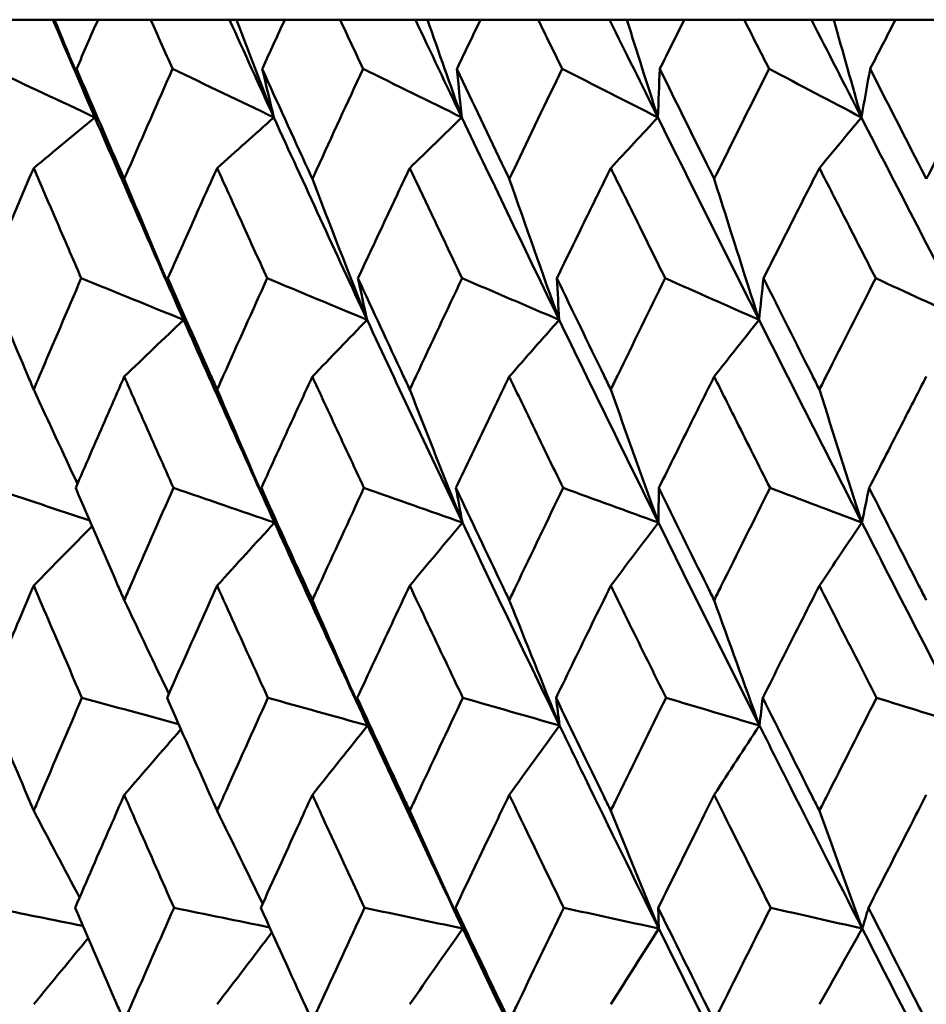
# Model space of a CAD drawing. Header units: millimetres. Extents: x 113 to 2969, y 62 to 2427.
# Tile 280 of 318: x 2035.59 to 2040.38, y 147.13 to 152.33. Entities that reach past the tile are written whole.
import ezdxf

# ---------------------------------------------------------------- set-up
doc = ezdxf.new("R2010")
doc.units = ezdxf.units.MM
doc.header["$LTSCALE"] = 12
doc.layers.add('Widoczne (ISO)', color=7, linetype='Continuous', lineweight=50)

msp = doc.modelspace()

# ---------------------------------------------------------------- linework, layer by layer
at = {"layer": 'Widoczne (ISO)'}
for p, q in [((2035.3354, 152.3297), (2035.7691, 152.3297)), ((2035.7691, 152.3297), (2035.7782, 152.3297)), ((2035.7782, 152.3297), (2036.0074, 152.3297)), ((2036.2853, 152.3297), (2036.0074, 152.3297)), ((2036.2853, 152.3297), (2036.7016, 152.3297)), ((2036.7016, 152.3297), (2036.7383, 152.3297)), ((2036.7383, 152.3297), (2036.9932, 152.3297)), ((2037.285, 152.3297), (2036.9932, 152.3297)), ((2037.285, 152.3297), (2037.6823, 152.3297)), ((2037.6823, 152.3297), (2037.7463, 152.3297)), ((2037.7463, 152.3297), (2038.026, 152.3297)), ((2038.3305, 152.3297), (2038.026, 152.3297)), ((2038.3305, 152.3297), (2038.7072, 152.3297)), ((2038.7072, 152.3297), (2038.7983, 152.3297)), ((2038.7983, 152.3297), (2039.1016, 152.3297)), ((2039.4176, 152.3297), (2039.1016, 152.3297)), ((2039.4176, 152.3297), (2039.7724, 152.3297)), ((2039.7724, 152.3297), (2039.8901, 152.3297)), ((2039.8901, 152.3297), (2040.2159, 152.3297)), ((2040.5422, 152.3297), (2040.2159, 152.3297))]:
    msp.add_line(p, q, dxfattribs=at)
msp.add_circle((2048.8943, 112.3297), 50, dxfattribs=at)
for points in [[(2035.991, 151.8142), (2035.9165, 151.9861), (2035.8426, 152.1579), (2035.7691, 152.3297)], [(2035.7782, 152.3297), (2035.8488, 152.1576), (2035.9197, 151.9858), (2035.991, 151.8142)], [(2036.9354, 151.8142), (2036.8571, 151.9861), (2036.7791, 152.1579), (2036.7016, 152.3297)], [(2036.7383, 152.3297), (2036.8037, 152.1576), (2036.8694, 151.9858), (2036.9354, 151.8142)], [(2037.9271, 151.8142), (2037.8451, 151.9861), (2037.7635, 152.1579), (2037.6823, 152.3297)], [(2037.7463, 152.3297), (2037.8063, 152.1576), (2037.8665, 151.9858), (2037.9271, 151.8142)], [(2038.962, 151.8142), (2038.8768, 151.9861), (2038.7918, 152.1579), (2038.7072, 152.3297)], [(2038.7983, 152.3297), (2038.8526, 152.1576), (2038.9072, 151.9858), (2038.962, 151.8142)], [(2040.0362, 151.8142), (2039.9479, 151.9861), (2039.86, 152.1579), (2039.7724, 152.3297)], [(2039.8901, 152.3297), (2039.9386, 152.1576), (2039.9873, 151.9858), (2040.0362, 151.8142)], [(2035.991, 151.8142), (2035.809, 151.8996), (2035.627, 151.985), (2035.4449, 152.0704)], [(2035.991, 151.8142), (2035.9586, 151.8996), (2035.9263, 151.985), (2035.8942, 152.0704)], [(2036.9354, 151.8142), (2036.7573, 151.8996), (2036.5791, 151.985), (2036.4009, 152.0704)], [(2036.9354, 151.8142), (2036.9149, 151.8996), (2036.8945, 151.985), (2036.8742, 152.0704)], [(2037.9271, 151.8142), (2037.7535, 151.8996), (2037.5799, 151.985), (2037.4062, 152.0704)], [(2037.9271, 151.8142), (2037.9185, 151.8996), (2037.91, 151.985), (2037.9016, 152.0704)], [(2038.962, 151.8142), (2038.7937, 151.8996), (2038.6253, 151.985), (2038.4569, 152.0704)], [(2038.962, 151.8142), (2038.9654, 151.8996), (2038.9688, 151.985), (2038.9724, 152.0704)], [(2040.0362, 151.8142), (2039.8737, 151.8996), (2039.7112, 151.985), (2039.5487, 152.0704)], [(2040.0362, 151.8142), (2040.0515, 151.8996), (2040.0668, 151.985), (2040.0823, 152.0704)], [(2035.6681, 151.5471), (2035.7757, 151.6362), (2035.8833, 151.7253), (2035.991, 151.8142)], [(2036.459, 150.7462), (2036.3011, 151.1023), (2036.1451, 151.4584), (2035.991, 151.8142)], [(2036.6362, 151.5471), (2036.7359, 151.6362), (2036.8356, 151.7253), (2036.9354, 151.8142)], [(2037.4274, 150.7462), (2037.2617, 151.1023), (2037.0977, 151.4584), (2036.9354, 151.8142)], [(2037.6526, 151.5471), (2037.7441, 151.6362), (2037.8356, 151.7253), (2037.9271, 151.8142)], [(2038.4411, 150.7462), (2038.2682, 151.1023), (2038.0968, 151.4584), (2037.9271, 151.8142)], [(2038.7135, 151.5471), (2038.7963, 151.6362), (2038.8791, 151.7253), (2038.962, 151.8142)], [(2039.496, 150.7462), (2039.3166, 151.1023), (2039.1386, 151.4584), (2038.962, 151.8142)], [(2039.8145, 151.5471), (2039.8884, 151.6362), (2039.9622, 151.7253), (2040.0362, 151.8142)], [(2040.5879, 150.7462), (2040.4028, 151.1023), (2040.2188, 151.4584), (2040.0362, 151.8142)], [(2036.1458, 151.4894), (2036.2496, 151.241), (2036.354, 150.9932), (2036.459, 150.7462)], [(2037.1386, 151.4894), (2037.2343, 151.241), (2037.3306, 150.9932), (2037.4274, 150.7462)], [(2038.1778, 151.4894), (2038.265, 151.241), (2038.3528, 150.9932), (2038.4411, 150.7462)], [(2039.2592, 151.4894), (2039.3377, 151.241), (2039.4166, 150.9932), (2039.496, 150.7462)], [(2036.459, 150.7462), (2036.279, 150.8193), (2036.099, 150.8925), (2035.919, 150.9657)], [(2036.459, 150.7462), (2036.4311, 150.8193), (2036.4032, 150.8925), (2036.3754, 150.9657)], [(2037.4274, 150.7462), (2037.2517, 150.8193), (2037.076, 150.8925), (2036.9003, 150.9657)], [(2037.4274, 150.7462), (2037.4114, 150.8193), (2037.3954, 150.8925), (2037.3795, 150.9657)], [(2038.4411, 150.7462), (2038.2704, 150.8193), (2038.0996, 150.8925), (2037.9289, 150.9657)], [(2038.4411, 150.7462), (2038.437, 150.8193), (2038.433, 150.8925), (2038.429, 150.9657)], [(2039.496, 150.7462), (2039.3309, 150.8193), (2039.1658, 150.8925), (2039.0008, 150.9657)], [(2039.496, 150.7462), (2039.5038, 150.8193), (2039.5118, 150.8925), (2039.5198, 150.9657)], [(2040.5879, 150.7462), (2040.4292, 150.8193), (2040.2705, 150.8925), (2040.1117, 150.9657)], [(2036.1458, 150.4467), (2036.2502, 150.5466), (2036.3546, 150.6465), (2036.459, 150.7462)], [(2036.9389, 149.6763), (2036.7771, 150.033), (2036.6171, 150.3896), (2036.459, 150.7462)], [(2037.1386, 150.4467), (2037.2348, 150.5466), (2037.3311, 150.6465), (2037.4274, 150.7462)], [(2037.9303, 149.6763), (2037.761, 150.033), (2037.5933, 150.3896), (2037.4274, 150.7462)], [(2038.1778, 150.4467), (2038.2655, 150.5466), (2038.3533, 150.6465), (2038.4411, 150.7462)], [(2038.9649, 149.6763), (2038.7888, 150.033), (2038.6141, 150.3896), (2038.4411, 150.7462)], [(2039.2592, 150.4467), (2039.3381, 150.5466), (2039.417, 150.6465), (2039.496, 150.7462)], [(2040.0388, 149.6763), (2039.8565, 150.033), (2039.6755, 150.3896), (2039.496, 150.7462)], [(2035.6681, 150.3784), (2035.7448, 150.2123), (2035.8218, 150.0464), (2035.899, 149.8809)], [(2036.6362, 150.3784), (2036.7366, 150.1438), (2036.8375, 149.9097), (2036.9389, 149.6763)], [(2037.6526, 150.3784), (2037.7447, 150.1438), (2037.8373, 149.9097), (2037.9303, 149.6763)], [(2038.7135, 150.3784), (2038.7969, 150.1438), (2038.8807, 149.9097), (2038.9649, 149.6763)], [(2039.8145, 150.3784), (2039.8889, 150.1438), (2039.9636, 149.9097), (2040.0388, 149.6763)], [(2035.9639, 149.6867), (2035.7924, 149.7442), (2035.6209, 149.8017), (2035.4494, 149.8592)], [(2036.9389, 149.6763), (2036.7612, 149.7373), (2036.5834, 149.7983), (2036.4056, 149.8592)], [(2036.9389, 149.6763), (2036.9157, 149.7373), (2036.8925, 149.7983), (2036.8694, 149.8592)], [(2037.9303, 149.6763), (2037.7573, 149.7373), (2037.5842, 149.7983), (2037.4111, 149.8592)], [(2037.9303, 149.6763), (2037.919, 149.7373), (2037.9078, 149.7983), (2037.8966, 149.8592)], [(2038.9649, 149.6763), (2038.7973, 149.7373), (2038.6297, 149.7983), (2038.462, 149.8592)], [(2038.9649, 149.6763), (2038.9656, 149.7373), (2038.9664, 149.7983), (2038.9672, 149.8592)], [(2040.0388, 149.6763), (2039.8772, 149.7373), (2039.7156, 149.7983), (2039.554, 149.8592)], [(2040.0388, 149.6763), (2040.0515, 149.7373), (2040.0642, 149.7983), (2040.077, 149.8592)], [(2036.6362, 149.3439), (2036.737, 149.4549), (2036.838, 149.5657), (2036.9389, 149.6763)], [(2037.4302, 148.6056), (2037.2647, 148.9624), (2037.1009, 149.3194), (2036.9389, 149.6763)], [(2037.6526, 149.3439), (2037.7451, 149.4549), (2037.8377, 149.5657), (2037.9303, 149.6763)], [(2038.4436, 148.6056), (2038.2709, 148.9624), (2038.0998, 149.3194), (2037.9303, 149.6763)], [(2038.7135, 149.3439), (2038.7973, 149.4549), (2038.8811, 149.5657), (2038.9649, 149.6763)], [(2039.4983, 148.6056), (2039.319, 148.9624), (2039.1412, 149.3194), (2038.9649, 149.6763)], [(2039.8145, 149.3439), (2039.8892, 149.4549), (2039.964, 149.5657), (2040.0388, 149.6763)], [(2040.59, 148.6056), (2040.405, 148.9624), (2040.2212, 149.3194), (2040.0388, 149.6763)], [(2035.6681, 149.3439), (2035.7708, 149.4487), (2035.8736, 149.5532), (2035.9764, 149.6577)], [(2036.1458, 149.2669), (2036.2241, 149.1022), (2036.3025, 148.9377), (2036.3813, 148.7736)], [(2037.1386, 149.2669), (2037.2354, 149.0459), (2037.3326, 148.8255), (2037.4302, 148.6056)], [(2038.1778, 149.2669), (2038.266, 149.0459), (2038.3546, 148.8255), (2038.4436, 148.6056)], [(2039.2592, 149.2669), (2039.3385, 149.0459), (2039.4182, 148.8255), (2039.4983, 148.6056)], [(2036.4327, 148.6136), (2036.2627, 148.6596), (2036.0927, 148.7057), (2035.9227, 148.7518)], [(2037.4302, 148.6056), (2037.2549, 148.6543), (2037.0796, 148.703), (2036.9042, 148.7518)], [(2037.4302, 148.6056), (2037.412, 148.6543), (2037.3937, 148.703), (2037.3755, 148.7518)], [(2038.4436, 148.6056), (2038.2734, 148.6543), (2038.1032, 148.703), (2037.933, 148.7518)], [(2038.4436, 148.6056), (2038.4373, 148.6543), (2038.4311, 148.703), (2038.4248, 148.7518)], [(2039.4983, 148.6056), (2039.3339, 148.6543), (2039.1694, 148.703), (2039.005, 148.7518)], [(2039.4983, 148.6056), (2039.504, 148.6543), (2039.5097, 148.703), (2039.5155, 148.7518)], [(2040.59, 148.6056), (2040.432, 148.6543), (2040.2741, 148.703), (2040.1161, 148.7518)], [(2036.1458, 148.2397), (2036.2455, 148.3553), (2036.3452, 148.4706), (2036.4449, 148.5858)], [(2037.1386, 148.2397), (2037.2357, 148.3619), (2037.333, 148.4838), (2037.4302, 148.6056)], [(2038.1778, 148.2397), (2038.2663, 148.3619), (2038.3549, 148.4838), (2038.4436, 148.6056)], [(2039.2592, 148.2397), (2039.3388, 148.3619), (2039.4185, 148.4838), (2039.4983, 148.6056)], [(2035.6681, 148.156), (2035.7485, 148.0032), (2035.8292, 147.8507), (2035.9101, 147.6984)], [(2036.6362, 148.156), (2036.716, 147.9924), (2036.796, 147.8292), (2036.8763, 147.6663)], [(2037.6526, 148.156), (2037.7455, 147.9484), (2037.8388, 147.7413), (2037.9325, 147.5347)], [(2038.7135, 148.156), (2038.7976, 147.9484), (2038.8821, 147.7413), (2038.9669, 147.5347)], [(2039.8145, 148.156), (2039.8895, 147.9484), (2039.9649, 147.7413), (2040.0405, 147.5347)], [(2035.9278, 147.5487), (2035.7693, 147.5805), (2035.6108, 147.6124), (2035.4522, 147.6442)], [(2036.9133, 147.5405), (2036.7451, 147.5751), (2036.5768, 147.6096), (2036.4086, 147.6442)], [(2037.9325, 147.5347), (2037.7597, 147.5712), (2037.587, 147.6077), (2037.4143, 147.6442)], [(2037.9325, 147.5347), (2037.9194, 147.5712), (2037.9064, 147.6077), (2037.8933, 147.6442)], [(2038.9669, 147.5347), (2038.7997, 147.5712), (2038.6325, 147.6077), (2038.4653, 147.6442)], [(2038.9669, 147.5347), (2038.9659, 147.5712), (2038.9648, 147.6077), (2038.9638, 147.6442)], [(2040.0405, 147.5347), (2039.8795, 147.5712), (2039.7185, 147.6077), (2039.5574, 147.6442)], [(2040.0405, 147.5347), (2040.0515, 147.5712), (2040.0625, 147.6077), (2040.0735, 147.6442)], [(2037.6526, 147.135), (2037.7458, 147.2684), (2037.8391, 147.4017), (2037.9325, 147.5347)], [(2038.4452, 146.4646), (2038.2725, 146.8213), (2038.1016, 147.178), (2037.9325, 147.5347)], [(2038.7135, 147.135), (2038.7979, 147.2684), (2038.8823, 147.4017), (2038.9669, 147.5347)], [(2039.4996, 146.4646), (2039.3204, 146.8213), (2039.1428, 147.178), (2038.9669, 147.5347)], [(2039.8145, 147.135), (2039.8898, 147.2684), (2039.9651, 147.4017), (2040.0405, 147.5347)], [(2040.5912, 146.4646), (2040.4062, 146.8213), (2040.2226, 147.178), (2040.0405, 147.5347)], [(2035.6681, 147.135), (2035.7638, 147.2516), (2035.8597, 147.368), (2035.9556, 147.4843)], [(2036.6362, 147.135), (2036.7325, 147.2615), (2036.8289, 147.3878), (2036.9253, 147.5139)]]:
    msp.add_open_spline(points, degree=3, dxfattribs=at)
for points, knots in [([(2036.0074, 152.3297), (2035.9698, 152.2438), (2035.9323, 152.1579), (2035.8946, 152.0715), (2035.8944, 152.0709), (2035.8942, 152.0704)], [0, 0, 0, 0, 0.02969567, 0.02969567, 0.02988021, 0.02988021, 0.02988021, 0.02988021]), ([(2036.4009, 152.0704), (2036.4007, 152.0709), (2036.4005, 152.0715), (2036.3618, 152.1579), (2036.3235, 152.2438), (2036.2853, 152.3297)], [0.02951568, 0.02951568, 0.02951568, 0.02951568, 0.02969929, 0.02969929, 0.05939589, 0.05939589, 0.05939589, 0.05939589]), ([(2036.9932, 152.3297), (2036.9536, 152.2438), (2036.9142, 152.1579), (2036.8746, 152.0715), (2036.8744, 152.0709), (2036.8742, 152.0704)], [0, 0, 0, 0, 0.02969567, 0.02969567, 0.02988021, 0.02988021, 0.02988021, 0.02988021]), ([(2037.4062, 152.0704), (2037.406, 152.0709), (2037.4057, 152.0715), (2037.3652, 152.1579), (2037.325, 152.2438), (2037.285, 152.3297)], [0.02951568, 0.02951568, 0.02951568, 0.02951568, 0.02969929, 0.02969929, 0.05939589, 0.05939589, 0.05939589, 0.05939589]), ([(2038.026, 152.3297), (2037.9846, 152.2438), (2037.9434, 152.1579), (2037.9021, 152.0715), (2037.9018, 152.0709), (2037.9016, 152.0704)], [0, 0, 0, 0, 0.02969567, 0.02969567, 0.02988021, 0.02988021, 0.02988021, 0.02988021]), ([(2038.4569, 152.0704), (2038.4566, 152.0709), (2038.4564, 152.0715), (2038.4141, 152.1579), (2038.3723, 152.2438), (2038.3305, 152.3297)], [0.02951568, 0.02951568, 0.02951568, 0.02951568, 0.02969929, 0.02969929, 0.05939589, 0.05939589, 0.05939589, 0.05939589]), ([(2039.1016, 152.3297), (2039.0587, 152.2438), (2039.0159, 152.1579), (2038.9729, 152.0715), (2038.9726, 152.0709), (2038.9724, 152.0704)], [0, 0, 0, 0, 0.02969567, 0.02969567, 0.02988021, 0.02988021, 0.02988021, 0.02988021]), ([(2039.5487, 152.0704), (2039.5484, 152.0709), (2039.5482, 152.0715), (2039.5044, 152.1579), (2039.461, 152.2438), (2039.4176, 152.3297)], [0.02951568, 0.02951568, 0.02951568, 0.02951568, 0.02969929, 0.02969929, 0.05939589, 0.05939589, 0.05939589, 0.05939589]), ([(2040.2159, 152.3297), (2040.1716, 152.2438), (2040.1273, 152.1579), (2040.0829, 152.0715), (2040.0826, 152.0709), (2040.0823, 152.0704)], [0, 0, 0, 0, 0.02969567, 0.02969567, 0.02988021, 0.02988021, 0.02988021, 0.02988021]), ([(2035.8942, 152.0704), (2035.9705, 151.8931), (2036.0472, 151.7157), (2036.1316, 151.5221), (2036.1387, 151.5057), (2036.1458, 151.4894)], [0.0297954, 0.0297954, 0.0297954, 0.0297954, 0.09092493, 0.09092493, 0.09655955, 0.09655955, 0.09655955, 0.09655955]), ([(2036.1458, 151.4894), (2036.1529, 151.5056), (2036.16, 151.5218), (2036.2445, 151.7155), (2036.3225, 151.893), (2036.4009, 152.0704)], [0.0853813, 0.0853813, 0.0853813, 0.0853813, 0.09097809, 0.09097809, 0.15214536, 0.15214536, 0.15214536, 0.15214536]), ([(2036.8742, 152.0704), (2036.9544, 151.8931), (2037.0351, 151.7157), (2037.1236, 151.5221), (2037.1311, 151.5057), (2037.1386, 151.4894)], [0.0297954, 0.0297954, 0.0297954, 0.0297954, 0.09092493, 0.09092493, 0.09655955, 0.09655955, 0.09655955, 0.09655955]), ([(2037.1386, 151.4894), (2037.146, 151.5056), (2037.1535, 151.5218), (2037.2422, 151.7155), (2037.324, 151.893), (2037.4062, 152.0704)], [0.0853813, 0.0853813, 0.0853813, 0.0853813, 0.09097809, 0.09097809, 0.15214536, 0.15214536, 0.15214536, 0.15214536]), ([(2037.9016, 152.0704), (2037.9854, 151.8931), (2038.0697, 151.7157), (2038.1622, 151.5221), (2038.17, 151.5057), (2038.1778, 151.4894)], [0.0297954, 0.0297954, 0.0297954, 0.0297954, 0.09092493, 0.09092493, 0.09655955, 0.09655955, 0.09655955, 0.09655955]), ([(2038.1778, 151.4894), (2038.1855, 151.5056), (2038.1933, 151.5218), (2038.2859, 151.7155), (2038.3712, 151.893), (2038.4569, 152.0704)], [0.0853813, 0.0853813, 0.0853813, 0.0853813, 0.09097809, 0.09097809, 0.15214536, 0.15214536, 0.15214536, 0.15214536]), ([(2038.9724, 152.0704), (2039.0595, 151.8931), (2039.1471, 151.7157), (2039.243, 151.5221), (2039.2511, 151.5057), (2039.2592, 151.4894)], [0.0297954, 0.0297954, 0.0297954, 0.0297954, 0.09092493, 0.09092493, 0.09655955, 0.09655955, 0.09655955, 0.09655955]), ([(2039.2592, 151.4894), (2039.2673, 151.5056), (2039.2753, 151.5218), (2039.3715, 151.7155), (2039.4599, 151.893), (2039.5487, 152.0704)], [0.0853813, 0.0853813, 0.0853813, 0.0853813, 0.09097809, 0.09097809, 0.15214536, 0.15214536, 0.15214536, 0.15214536]), ([(2040.0823, 152.0704), (2040.1725, 151.8931), (2040.2629, 151.7157), (2040.362, 151.5221), (2040.3704, 151.5057), (2040.3787, 151.4894)], [0.0297954, 0.0297954, 0.0297954, 0.0297954, 0.09092493, 0.09092493, 0.09655955, 0.09655955, 0.09655955, 0.09655955]), ([(2040.3787, 151.4894), (2040.387, 151.5056), (2040.3954, 151.5218), (2040.4946, 151.7155), (2040.5858, 151.893), (2040.6774, 152.0704)], [0.0853813, 0.0853813, 0.0853813, 0.0853813, 0.09097809, 0.09097809, 0.15214536, 0.15214536, 0.15214536, 0.15214536]), ([(2035.6681, 151.5471), (2035.6299, 151.4582), (2035.592, 151.3693), (2035.5095, 151.1755), (2035.465, 151.0706), (2035.4208, 150.9657)], [0.03078053, 0.03078053, 0.03078053, 0.03078053, 0.06149921, 0.06149921, 0.09773041, 0.09773041, 0.09773041, 0.09773041]), ([(2035.919, 150.9657), (2035.8735, 151.0706), (2035.8281, 151.1755), (2035.7445, 151.3692), (2035.7062, 151.4581), (2035.6681, 151.5471)], [0.02528165, 0.02528165, 0.02528165, 0.02528165, 0.06150593, 0.06150593, 0.09223152, 0.09223152, 0.09223152, 0.09223152]), ([(2036.6362, 151.5471), (2036.596, 151.4582), (2036.556, 151.3693), (2036.469, 151.1755), (2036.4221, 151.0706), (2036.3754, 150.9657)], [0.03078053, 0.03078053, 0.03078053, 0.03078053, 0.06149921, 0.06149921, 0.09773041, 0.09773041, 0.09773041, 0.09773041]), ([(2036.9003, 150.9657), (2036.8524, 151.0706), (2036.8046, 151.1755), (2036.7166, 151.3692), (2036.6763, 151.4581), (2036.6362, 151.5471)], [0.02528165, 0.02528165, 0.02528165, 0.02528165, 0.06150593, 0.06150593, 0.09223152, 0.09223152, 0.09223152, 0.09223152]), ([(2037.6526, 151.5471), (2037.6106, 151.4582), (2037.5687, 151.3693), (2037.4776, 151.1755), (2037.4285, 151.0706), (2037.3795, 150.9657)], [0.03078053, 0.03078053, 0.03078053, 0.03078053, 0.06149921, 0.06149921, 0.09773041, 0.09773041, 0.09773041, 0.09773041]), ([(2037.9289, 150.9657), (2037.8788, 151.0706), (2037.8289, 151.1755), (2037.7368, 151.3692), (2037.6947, 151.4581), (2037.6526, 151.5471)], [0.02528165, 0.02528165, 0.02528165, 0.02528165, 0.06150593, 0.06150593, 0.09223152, 0.09223152, 0.09223152, 0.09223152]), ([(2038.7135, 151.5471), (2038.6697, 151.4582), (2038.6261, 151.3693), (2038.5312, 151.1755), (2038.48, 151.0706), (2038.429, 150.9657)], [0.03078053, 0.03078053, 0.03078053, 0.03078053, 0.06149921, 0.06149921, 0.09773041, 0.09773041, 0.09773041, 0.09773041]), ([(2039.0008, 150.9657), (2038.9487, 151.0706), (2038.8968, 151.1755), (2038.8011, 151.3692), (2038.7572, 151.4581), (2038.7135, 151.5471)], [0.02528165, 0.02528165, 0.02528165, 0.02528165, 0.06150593, 0.06150593, 0.09223152, 0.09223152, 0.09223152, 0.09223152]), ([(2039.8145, 151.5471), (2039.7692, 151.4582), (2039.724, 151.3693), (2039.6258, 151.1755), (2039.5727, 151.0706), (2039.5198, 150.9657)], [0.03078053, 0.03078053, 0.03078053, 0.03078053, 0.06149921, 0.06149921, 0.09773041, 0.09773041, 0.09773041, 0.09773041]), ([(2040.1117, 150.9657), (2040.0579, 151.0706), (2040.0042, 151.1755), (2039.9052, 151.3692), (2039.8598, 151.4581), (2039.8145, 151.5471)], [0.02528165, 0.02528165, 0.02528165, 0.02528165, 0.06150593, 0.06150593, 0.09223152, 0.09223152, 0.09223152, 0.09223152]), ([(2035.4208, 150.9657), (2035.4925, 150.7942), (2035.5646, 150.6227), (2035.6475, 150.4269), (2035.6578, 150.4026), (2035.6681, 150.3784)], [0.02983351, 0.02983351, 0.02983351, 0.02983351, 0.0889495, 0.0889495, 0.09731113, 0.09731113, 0.09731113, 0.09731113]), ([(2035.6681, 150.3784), (2035.6783, 150.4025), (2035.6886, 150.4267), (2035.7718, 150.6225), (2035.8452, 150.7941), (2035.919, 150.9657)], [0.0806421, 0.0806421, 0.0806421, 0.0806421, 0.08897282, 0.08897282, 0.14811965, 0.14811965, 0.14811965, 0.14811965]), ([(2036.3754, 150.9657), (2036.4511, 150.7942), (2036.5272, 150.6227), (2036.6145, 150.4269), (2036.6253, 150.4026), (2036.6362, 150.3784)], [0.02983351, 0.02983351, 0.02983351, 0.02983351, 0.0889495, 0.0889495, 0.09731113, 0.09731113, 0.09731113, 0.09731113]), ([(2036.6362, 150.3784), (2036.647, 150.4025), (2036.6578, 150.4267), (2036.7454, 150.6225), (2036.8226, 150.7941), (2036.9003, 150.9657)], [0.0806421, 0.0806421, 0.0806421, 0.0806421, 0.08897282, 0.08897282, 0.14811965, 0.14811965, 0.14811965, 0.14811965]), ([(2037.3795, 150.9657), (2037.4588, 150.7942), (2037.5385, 150.6227), (2037.63, 150.4269), (2037.6413, 150.4026), (2037.6526, 150.3784)], [0.02983351, 0.02983351, 0.02983351, 0.02983351, 0.0889495, 0.0889495, 0.09731113, 0.09731113, 0.09731113, 0.09731113]), ([(2037.6526, 150.3784), (2037.6639, 150.4025), (2037.6753, 150.4267), (2037.7669, 150.6225), (2037.8477, 150.7941), (2037.9289, 150.9657)], [0.0806421, 0.0806421, 0.0806421, 0.0806421, 0.08897282, 0.08897282, 0.14811965, 0.14811965, 0.14811965, 0.14811965]), ([(2038.429, 150.9657), (2038.5117, 150.7942), (2038.5947, 150.6227), (2038.6899, 150.4269), (2038.7017, 150.4026), (2038.7135, 150.3784)], [0.02983351, 0.02983351, 0.02983351, 0.02983351, 0.0889495, 0.0889495, 0.09731113, 0.09731113, 0.09731113, 0.09731113]), ([(2038.7135, 150.3784), (2038.7252, 150.4025), (2038.737, 150.4267), (2038.8324, 150.6225), (2038.9164, 150.7941), (2039.0008, 150.9657)], [0.0806421, 0.0806421, 0.0806421, 0.0806421, 0.08897282, 0.08897282, 0.14811965, 0.14811965, 0.14811965, 0.14811965]), ([(2039.5198, 150.9657), (2039.6055, 150.7942), (2039.6915, 150.6227), (2039.7901, 150.4269), (2039.8023, 150.4026), (2039.8145, 150.3784)], [0.02983351, 0.02983351, 0.02983351, 0.02983351, 0.0889495, 0.0889495, 0.09731113, 0.09731113, 0.09731113, 0.09731113]), ([(2039.8145, 150.3784), (2039.8267, 150.4025), (2039.8389, 150.4267), (2039.9376, 150.6225), (2040.0245, 150.7941), (2040.1117, 150.9657)], [0.0806421, 0.0806421, 0.0806421, 0.0806421, 0.08897282, 0.08897282, 0.14811965, 0.14811965, 0.14811965, 0.14811965]), ([(2036.1458, 150.4467), (2036.1114, 150.3682), (2036.077, 150.2898), (2035.9915, 150.094), (2035.9404, 149.9766), (2035.8896, 149.8592)], [0.03448054, 0.03448054, 0.03448054, 0.03448054, 0.06157222, 0.06157222, 0.10209717, 0.10209717, 0.10209717, 0.10209717]), ([(2036.4056, 149.8592), (2036.3534, 149.9766), (2036.3014, 150.0939), (2036.2149, 150.2897), (2036.1803, 150.3682), (2036.1458, 150.4467)], [0.02104899, 0.02104899, 0.02104899, 0.02104899, 0.0615671, 0.0615671, 0.08866561, 0.08866561, 0.08866561, 0.08866561]), ([(2037.1386, 150.4467), (2037.1024, 150.3682), (2037.0663, 150.2898), (2036.9764, 150.094), (2036.9228, 149.9766), (2036.8694, 149.8592)], [0.03448054, 0.03448054, 0.03448054, 0.03448054, 0.06157222, 0.06157222, 0.10209717, 0.10209717, 0.10209717, 0.10209717]), ([(2037.4111, 149.8592), (2037.3564, 149.9766), (2037.3018, 150.0939), (2037.2111, 150.2897), (2037.1748, 150.3682), (2037.1386, 150.4467)], [0.02104899, 0.02104899, 0.02104899, 0.02104899, 0.0615671, 0.0615671, 0.08866561, 0.08866561, 0.08866561, 0.08866561]), ([(2038.1778, 150.4467), (2038.14, 150.3682), (2038.1023, 150.2898), (2038.0085, 150.094), (2037.9524, 149.9766), (2037.8966, 149.8592)], [0.03448054, 0.03448054, 0.03448054, 0.03448054, 0.06157222, 0.06157222, 0.10209717, 0.10209717, 0.10209717, 0.10209717]), ([(2038.462, 149.8592), (2038.4049, 149.9766), (2038.3481, 150.0939), (2038.2534, 150.2897), (2038.2156, 150.3682), (2038.1778, 150.4467)], [0.02104899, 0.02104899, 0.02104899, 0.02104899, 0.0615671, 0.0615671, 0.08866561, 0.08866561, 0.08866561, 0.08866561]), ([(2039.2592, 150.4467), (2039.22, 150.3682), (2039.1809, 150.2898), (2039.0835, 150.094), (2039.0252, 149.9766), (2038.9672, 149.8592)], [0.03448054, 0.03448054, 0.03448054, 0.03448054, 0.06157222, 0.06157222, 0.10209717, 0.10209717, 0.10209717, 0.10209717]), ([(2039.554, 149.8592), (2039.4949, 149.9766), (2039.4359, 150.0939), (2039.3377, 150.2897), (2039.2985, 150.3682), (2039.2592, 150.4467)], [0.02104899, 0.02104899, 0.02104899, 0.02104899, 0.0615671, 0.0615671, 0.08866561, 0.08866561, 0.08866561, 0.08866561]), ([(2040.3787, 150.4467), (2040.3382, 150.3682), (2040.2978, 150.2898), (2040.1972, 150.094), (2040.137, 149.9766), (2040.077, 149.8592)], [0.03448054, 0.03448054, 0.03448054, 0.03448054, 0.06157222, 0.06157222, 0.10209717, 0.10209717, 0.10209717, 0.10209717]), ([(2035.8896, 149.8592), (2035.9636, 149.687), (2036.038, 149.5148), (2036.1239, 149.3174), (2036.1348, 149.2922), (2036.1458, 149.2669)], [0.02530969, 0.02530969, 0.02530969, 0.02530969, 0.08465152, 0.08465152, 0.09334823, 0.09334823, 0.09334823, 0.09334823]), ([(2036.1458, 149.2669), (2036.1568, 149.2921), (2036.1678, 149.3173), (2036.2539, 149.5147), (2036.3295, 149.687), (2036.4056, 149.8592)], [0.07597559, 0.07597559, 0.07597559, 0.07597559, 0.08464777, 0.08464777, 0.14401425, 0.14401425, 0.14401425, 0.14401425]), ([(2036.8694, 149.8592), (2036.9472, 149.687), (2037.0254, 149.5148), (2037.1155, 149.3174), (2037.1271, 149.2922), (2037.1386, 149.2669)], [0.02530969, 0.02530969, 0.02530969, 0.02530969, 0.08465152, 0.08465152, 0.09334823, 0.09334823, 0.09334823, 0.09334823]), ([(2037.1386, 149.2669), (2037.1501, 149.2921), (2037.1616, 149.3173), (2037.2521, 149.5147), (2037.3314, 149.687), (2037.4111, 149.8592)], [0.07597559, 0.07597559, 0.07597559, 0.07597559, 0.08464777, 0.08464777, 0.14401425, 0.14401425, 0.14401425, 0.14401425]), ([(2037.8966, 149.8592), (2037.9779, 149.687), (2038.0596, 149.5148), (2038.1537, 149.3174), (2038.1657, 149.2922), (2038.1778, 149.2669)], [0.02530969, 0.02530969, 0.02530969, 0.02530969, 0.08465152, 0.08465152, 0.09334823, 0.09334823, 0.09334823, 0.09334823]), ([(2038.1778, 149.2669), (2038.1898, 149.2921), (2038.2018, 149.3173), (2038.2962, 149.5147), (2038.3789, 149.687), (2038.462, 149.8592)], [0.07597559, 0.07597559, 0.07597559, 0.07597559, 0.08464777, 0.08464777, 0.14401425, 0.14401425, 0.14401425, 0.14401425]), ([(2038.9672, 149.8592), (2039.0517, 149.687), (2039.1365, 149.5148), (2039.2342, 149.3174), (2039.2467, 149.2922), (2039.2592, 149.2669)], [0.02530969, 0.02530969, 0.02530969, 0.02530969, 0.08465152, 0.08465152, 0.09334823, 0.09334823, 0.09334823, 0.09334823]), ([(2039.2592, 149.2669), (2039.2717, 149.2921), (2039.2842, 149.3173), (2039.3821, 149.5147), (2039.4679, 149.687), (2039.554, 149.8592)], [0.07597559, 0.07597559, 0.07597559, 0.07597559, 0.08464777, 0.08464777, 0.14401425, 0.14401425, 0.14401425, 0.14401425]), ([(2040.077, 149.8592), (2040.1643, 149.687), (2040.252, 149.5148), (2040.3529, 149.3174), (2040.3658, 149.2922), (2040.3787, 149.2669)], [0.02530969, 0.02530969, 0.02530969, 0.02530969, 0.08465152, 0.08465152, 0.09334823, 0.09334823, 0.09334823, 0.09334823]), ([(2035.6681, 149.3439), (2035.6392, 149.2763), (2035.6104, 149.2086), (2035.5265, 149.0112), (2035.4717, 148.8815), (2035.4172, 148.7518)], [0.03825175, 0.03825175, 0.03825175, 0.03825175, 0.06160817, 0.06160817, 0.10638617, 0.10638617, 0.10638617, 0.10638617]), ([(2035.9227, 148.7518), (2035.8666, 148.8815), (2035.8107, 149.0112), (2035.7259, 149.2086), (2035.697, 149.2763), (2035.6681, 149.3439)], [0.01681985, 0.01681985, 0.01681985, 0.01681985, 0.06159108, 0.06159108, 0.08495433, 0.08495433, 0.08495433, 0.08495433]), ([(2036.6362, 149.3439), (2036.6057, 149.2763), (2036.5754, 149.2086), (2036.487, 149.0112), (2036.4292, 148.8815), (2036.3716, 148.7518)], [0.03825175, 0.03825175, 0.03825175, 0.03825175, 0.06160817, 0.06160817, 0.10638617, 0.10638617, 0.10638617, 0.10638617]), ([(2036.9042, 148.7518), (2036.8451, 148.8815), (2036.7863, 149.0112), (2036.6971, 149.2086), (2036.6666, 149.2763), (2036.6362, 149.3439)], [0.01681985, 0.01681985, 0.01681985, 0.01681985, 0.06159108, 0.06159108, 0.08495433, 0.08495433, 0.08495433, 0.08495433]), ([(2037.6526, 149.3439), (2037.6208, 149.2763), (2037.589, 149.2086), (2037.4964, 149.0112), (2037.4358, 148.8815), (2037.3755, 148.7518)], [0.03825175, 0.03825175, 0.03825175, 0.03825175, 0.06160817, 0.06160817, 0.10638617, 0.10638617, 0.10638617, 0.10638617]), ([(2037.933, 148.7518), (2037.8712, 148.8815), (2037.8097, 149.0112), (2037.7164, 149.2086), (2037.6845, 149.2763), (2037.6526, 149.3439)], [0.01681985, 0.01681985, 0.01681985, 0.01681985, 0.06159108, 0.06159108, 0.08495433, 0.08495433, 0.08495433, 0.08495433]), ([(2038.7135, 149.3439), (2038.6803, 149.2763), (2038.6472, 149.2086), (2038.5509, 149.0112), (2038.4877, 148.8815), (2038.4248, 148.7518)], [0.03825175, 0.03825175, 0.03825175, 0.03825175, 0.06160817, 0.06160817, 0.10638617, 0.10638617, 0.10638617, 0.10638617]), ([(2039.005, 148.7518), (2038.9409, 148.8815), (2038.8769, 149.0112), (2038.7799, 149.2086), (2038.7466, 149.2763), (2038.7135, 149.3439)], [0.01681985, 0.01681985, 0.01681985, 0.01681985, 0.06159108, 0.06159108, 0.08495433, 0.08495433, 0.08495433, 0.08495433]), ([(2039.8145, 149.3439), (2039.7802, 149.2763), (2039.7459, 149.2086), (2039.6461, 149.0112), (2039.5807, 148.8815), (2039.5155, 148.7518)], [0.03825175, 0.03825175, 0.03825175, 0.03825175, 0.06160817, 0.06160817, 0.10638617, 0.10638617, 0.10638617, 0.10638617]), ([(2040.1161, 148.7518), (2040.0498, 148.8815), (2039.9836, 149.0112), (2039.8832, 149.2086), (2039.8488, 149.2763), (2039.8145, 149.3439)], [0.01681985, 0.01681985, 0.01681985, 0.01681985, 0.06159108, 0.06159108, 0.08495433, 0.08495433, 0.08495433, 0.08495433]), ([(2035.4172, 148.7518), (2035.4894, 148.5788), (2035.5622, 148.4057), (2035.6464, 148.2071), (2035.6572, 148.1816), (2035.6681, 148.156)], [0.02053386, 0.02053386, 0.02053386, 0.02053386, 0.08016461, 0.08016461, 0.08898694, 0.08898694, 0.08898694, 0.08898694]), ([(2035.6681, 148.156), (2035.6789, 148.1815), (2035.6898, 148.207), (2035.7742, 148.4056), (2035.8482, 148.5787), (2035.9227, 148.7518)], [0.07138254, 0.07138254, 0.07138254, 0.07138254, 0.08018544, 0.08018544, 0.13983561, 0.13983561, 0.13983561, 0.13983561]), ([(2036.3716, 148.7518), (2036.4479, 148.5788), (2036.5247, 148.4057), (2036.6133, 148.2071), (2036.6247, 148.1816), (2036.6362, 148.156)], [0.02053386, 0.02053386, 0.02053386, 0.02053386, 0.08016461, 0.08016461, 0.08898694, 0.08898694, 0.08898694, 0.08898694]), ([(2036.6362, 148.156), (2036.6476, 148.1815), (2036.659, 148.207), (2036.7479, 148.4056), (2036.8259, 148.5787), (2036.9042, 148.7518)], [0.07138254, 0.07138254, 0.07138254, 0.07138254, 0.08018544, 0.08018544, 0.13983561, 0.13983561, 0.13983561, 0.13983561]), ([(2037.3755, 148.7518), (2037.4555, 148.5788), (2037.5359, 148.4057), (2037.6287, 148.2071), (2037.6407, 148.1816), (2037.6526, 148.156)], [0.02053386, 0.02053386, 0.02053386, 0.02053386, 0.08016461, 0.08016461, 0.08898694, 0.08898694, 0.08898694, 0.08898694]), ([(2037.6526, 148.156), (2037.6646, 148.1815), (2037.6766, 148.207), (2037.7696, 148.4056), (2037.8511, 148.5787), (2037.933, 148.7518)], [0.07138254, 0.07138254, 0.07138254, 0.07138254, 0.08018544, 0.08018544, 0.13983561, 0.13983561, 0.13983561, 0.13983561]), ([(2038.4248, 148.7518), (2038.5082, 148.5788), (2038.592, 148.4057), (2038.6886, 148.2071), (2038.701, 148.1816), (2038.7135, 148.156)], [0.02053386, 0.02053386, 0.02053386, 0.02053386, 0.08016461, 0.08016461, 0.08898694, 0.08898694, 0.08898694, 0.08898694]), ([(2038.7135, 148.156), (2038.7259, 148.1815), (2038.7384, 148.207), (2038.8352, 148.4056), (2038.9199, 148.5787), (2039.005, 148.7518)], [0.07138254, 0.07138254, 0.07138254, 0.07138254, 0.08018544, 0.08018544, 0.13983561, 0.13983561, 0.13983561, 0.13983561]), ([(2039.5155, 148.7518), (2039.6019, 148.5788), (2039.6887, 148.4057), (2039.7887, 148.2071), (2039.8016, 148.1816), (2039.8145, 148.156)], [0.02053386, 0.02053386, 0.02053386, 0.02053386, 0.08016461, 0.08016461, 0.08898694, 0.08898694, 0.08898694, 0.08898694]), ([(2039.8145, 148.156), (2039.8274, 148.1815), (2039.8403, 148.207), (2039.9405, 148.4056), (2040.0281, 148.5787), (2040.1161, 148.7518)], [0.07138254, 0.07138254, 0.07138254, 0.07138254, 0.08018544, 0.08018544, 0.13983561, 0.13983561, 0.13983561, 0.13983561]), ([(2037.9325, 147.5347), (2037.8068, 147.7998), (2037.6822, 148.0647), (2037.5157, 148.4216), (2037.4729, 148.5136), (2037.4302, 148.6056)], [0.3692784, 0.3692784, 0.3692784, 0.3692784, 0.4608442, 0.4608442, 0.492629, 0.492629, 0.492629, 0.492629]), ([(2038.9669, 147.5347), (2038.8362, 147.7998), (2038.7064, 148.0647), (2038.5328, 148.4216), (2038.4881, 148.5136), (2038.4436, 148.6056)], [0.3692784, 0.3692784, 0.3692784, 0.3692784, 0.4608442, 0.4608442, 0.492629, 0.492629, 0.492629, 0.492629]), ([(2040.0405, 147.5347), (2039.9052, 147.7998), (2039.7707, 148.0647), (2039.5907, 148.4216), (2039.5445, 148.5136), (2039.4983, 148.6056)], [0.3692784, 0.3692784, 0.3692784, 0.3692784, 0.4608442, 0.4608442, 0.492629, 0.492629, 0.492629, 0.492629]), ([(2036.1458, 148.2397), (2036.1211, 148.1832), (2036.0964, 148.1267), (2036.0097, 147.9282), (2035.948, 147.7862), (2035.8867, 147.6442)], [0.04208868, 0.04208868, 0.04208868, 0.04208868, 0.06158988, 0.06158988, 0.11059803, 0.11059803, 0.11059803, 0.11059803]), ([(2036.4086, 147.6442), (2036.3455, 147.7862), (2036.2828, 147.9282), (2036.1954, 148.1267), (2036.1706, 148.1832), (2036.1458, 148.2397)], [0.01259731, 0.01259731, 0.01259731, 0.01259731, 0.06159863, 0.06159863, 0.08110666, 0.08110666, 0.08110666, 0.08110666]), ([(2037.1386, 148.2397), (2037.1126, 148.1832), (2037.0866, 148.1267), (2036.9956, 147.9282), (2036.9308, 147.7862), (2036.8663, 147.6442)], [0.04208868, 0.04208868, 0.04208868, 0.04208868, 0.06158988, 0.06158988, 0.11059803, 0.11059803, 0.11059803, 0.11059803]), ([(2037.4143, 147.6442), (2037.3482, 147.7862), (2037.2823, 147.9282), (2037.1907, 148.1267), (2037.1646, 148.1832), (2037.1386, 148.2397)], [0.01259731, 0.01259731, 0.01259731, 0.01259731, 0.06159863, 0.06159863, 0.08110666, 0.08110666, 0.08110666, 0.08110666]), ([(2038.1778, 148.2397), (2038.1506, 148.1832), (2038.1235, 148.1267), (2038.0285, 147.9282), (2037.9608, 147.7862), (2037.8933, 147.6442)], [0.04208868, 0.04208868, 0.04208868, 0.04208868, 0.06158988, 0.06158988, 0.11059803, 0.11059803, 0.11059803, 0.11059803]), ([(2038.4653, 147.6442), (2038.3964, 147.7862), (2038.3277, 147.9282), (2038.2321, 148.1267), (2038.2049, 148.1832), (2038.1778, 148.2397)], [0.01259731, 0.01259731, 0.01259731, 0.01259731, 0.06159863, 0.06159863, 0.08110666, 0.08110666, 0.08110666, 0.08110666]), ([(2039.2592, 148.2397), (2039.2311, 148.1832), (2039.2029, 148.1267), (2039.1043, 147.9282), (2039.0339, 147.7862), (2038.9638, 147.6442)], [0.04208868, 0.04208868, 0.04208868, 0.04208868, 0.06158988, 0.06158988, 0.11059803, 0.11059803, 0.11059803, 0.11059803]), ([(2039.5574, 147.6442), (2039.486, 147.7862), (2039.4148, 147.9282), (2039.3156, 148.1267), (2039.2874, 148.1832), (2039.2592, 148.2397)], [0.01259731, 0.01259731, 0.01259731, 0.01259731, 0.06159863, 0.06159863, 0.08110666, 0.08110666, 0.08110666, 0.08110666]), ([(2040.3787, 148.2397), (2040.3496, 148.1832), (2040.3206, 148.1267), (2040.2187, 147.9282), (2040.146, 147.7862), (2040.0735, 147.6442)], [0.04208868, 0.04208868, 0.04208868, 0.04208868, 0.06158988, 0.06158988, 0.11059803, 0.11059803, 0.11059803, 0.11059803]), ([(2035.8867, 147.6442), (2035.9615, 147.4702), (2036.0369, 147.2962), (2036.1237, 147.0969), (2036.1348, 147.0715), (2036.1458, 147.0462)], [0.01556037, 0.01556037, 0.01556037, 0.01556037, 0.07555527, 0.07555527, 0.08428623, 0.08428623, 0.08428623, 0.08428623]), ([(2036.1458, 147.0462), (2036.1569, 147.0715), (2036.1679, 147.0968), (2036.2551, 147.2961), (2036.3316, 147.4702), (2036.4086, 147.6442)], [0.06686277, 0.06686277, 0.06686277, 0.06686277, 0.07557848, 0.07557848, 0.13558897, 0.13558897, 0.13558897, 0.13558897]), ([(2036.8663, 147.6442), (2036.945, 147.4702), (2037.0242, 147.2962), (2037.1154, 147.0969), (2037.127, 147.0715), (2037.1386, 147.0462)], [0.01556037, 0.01556037, 0.01556037, 0.01556037, 0.07555527, 0.07555527, 0.08428623, 0.08428623, 0.08428623, 0.08428623]), ([(2037.1386, 147.0462), (2037.1502, 147.0715), (2037.1618, 147.0968), (2037.2533, 147.2961), (2037.3336, 147.4702), (2037.4143, 147.6442)], [0.06686277, 0.06686277, 0.06686277, 0.06686277, 0.07557848, 0.07557848, 0.13558897, 0.13558897, 0.13558897, 0.13558897]), ([(2037.8933, 147.6442), (2037.9756, 147.4702), (2038.0583, 147.2962), (2038.1536, 147.0969), (2038.1657, 147.0715), (2038.1778, 147.0462)], [0.01556037, 0.01556037, 0.01556037, 0.01556037, 0.07555527, 0.07555527, 0.08428623, 0.08428623, 0.08428623, 0.08428623]), ([(2038.1778, 147.0462), (2038.1899, 147.0715), (2038.202, 147.0968), (2038.2974, 147.2961), (2038.3812, 147.4702), (2038.4653, 147.6442)], [0.06686277, 0.06686277, 0.06686277, 0.06686277, 0.07557848, 0.07557848, 0.13558897, 0.13558897, 0.13558897, 0.13558897]), ([(2038.9638, 147.6442), (2039.0493, 147.4702), (2039.1353, 147.2962), (2039.2341, 147.0969), (2039.2467, 147.0715), (2039.2592, 147.0462)], [0.01556037, 0.01556037, 0.01556037, 0.01556037, 0.07555527, 0.07555527, 0.08428623, 0.08428623, 0.08428623, 0.08428623]), ([(2039.2592, 147.0462), (2039.2718, 147.0715), (2039.2843, 147.0968), (2039.3834, 147.2961), (2039.4703, 147.4702), (2039.5574, 147.6442)], [0.06686277, 0.06686277, 0.06686277, 0.06686277, 0.07557848, 0.07557848, 0.13558897, 0.13558897, 0.13558897, 0.13558897]), ([(2040.0735, 147.6442), (2040.1619, 147.4702), (2040.2507, 147.2962), (2040.3528, 147.0969), (2040.3657, 147.0715), (2040.3787, 147.0462)], [0.01556037, 0.01556037, 0.01556037, 0.01556037, 0.07555527, 0.07555527, 0.08428623, 0.08428623, 0.08428623, 0.08428623])]:
    msp.add_open_spline(points, degree=3, knots=knots, dxfattribs=at)

doc.saveas('drawing.dxf')
